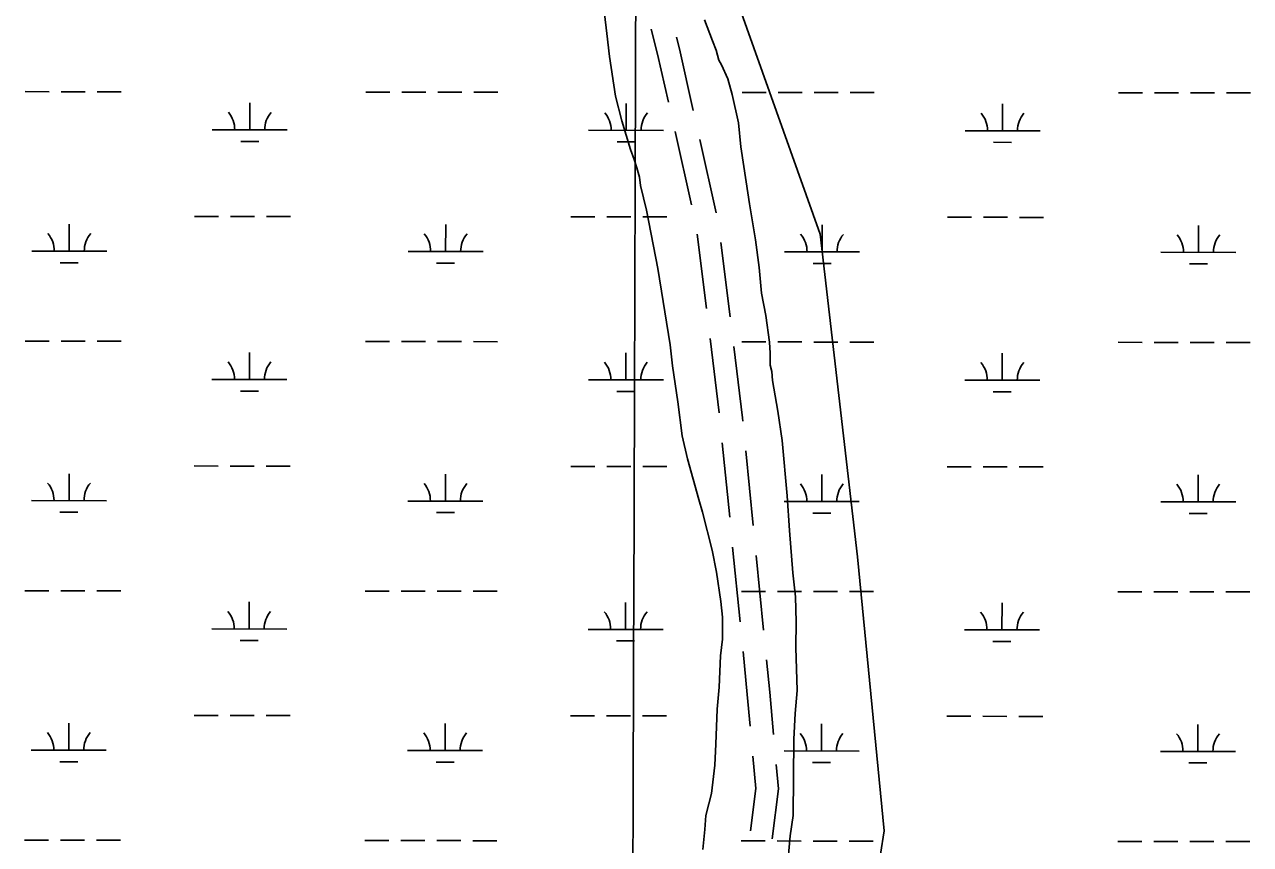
# Model space of a CAD drawing. Extents: x 3148686 to 3186545, y 916144 to 941516.
# Drawn here: x 3165214 to 3166849, y 937583 to 938676 of the extents above; entities that cross this region are included whole.
import ezdxf

# ---------------------------------------------------------------- set-up
doc = ezdxf.new("R2010")
doc.units = 0
for name, color, linetype in [('V-GRID-MAJR', 7, 'Continuous'), ('V-ROAD-CNTR', 7, 'Continuous'), ('V-SITE-VEGE', 7, 'Continuous'), ('V-TOPO-SHOR', 7, 'Continuous'), ('V-WETL-SWMP', 7, 'Continuous')]:
    doc.layers.add(name, color=color, linetype=linetype)

msp = doc.modelspace()

# ---------------------------------------------------------------- linework, layer by layer
at = {"layer": 'V-GRID-MAJR'}
msp.add_spline([(3165974.455, 921512.905), (3165993.845, 927572.545), (3166013.245, 933635.5530000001), (3166032.646, 939698.611), (3166032.657, 939701.931)], degree=3, dxfattribs=at)
at = {"layer": 'V-ROAD-CNTR'}
for p, q in [((3166103.6966681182, 938435.6877224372), (3166081.761994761, 938533.2516210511)), ((3166136.859554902, 938424.9502070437), (3166114.9248788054, 938522.5141178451)), ((3166123.609096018, 938297.2288279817), (3166111.4713927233, 938396.4891528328)), ((3166155.1792799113, 938286.2155154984), (3166143.0415760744, 938385.4758447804)), ((3166140.6018806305, 938158.2643731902), (3166128.4641773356, 938257.5246980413)), ((3166154.6699415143, 938018.9761287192), (3166144.784683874, 938118.4858168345)), ((3166185.9152360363, 938007.9268404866), (3166176.029978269, 938107.4365298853)), ((3166168.50930221, 937879.6625653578), (3166158.62404457, 937979.1722534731)), ((3166199.7545969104, 937868.6132753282), (3166189.869339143, 937968.122964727))]:
    msp.add_line(p, q, dxfattribs=at)
for points in [[(3166072.9881254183, 938572.2771804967), (3166058.551255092, 938636.4913736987), (3166050.1249425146, 938669.6188268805)], [(3166106.151008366, 938561.5396821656), (3166087.728744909, 938643.4806262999), (3166083.7813642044, 938658.9994749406)], [(3166172.0758751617, 938147.2404056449), (3166171.6537278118, 938151.4899409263), (3166160.0343614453, 938246.5113837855)], [(3166182.014944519, 937740.3172943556), (3166178.126650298, 937782.849781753), (3166172.463405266, 937839.8586901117)], [(3166213.151115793, 937729.2576112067), (3166207.991349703, 937785.6982182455), (3166203.7087000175, 937828.8093995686)], [(3166182.299241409, 937601.1354501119), (3166189.5827474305, 937657.5361405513), (3166185.6565054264, 937700.4837234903)], [(3166211.1257009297, 937590.1189310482), (3166219.759252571, 937656.9738594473), (3166216.7926782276, 937689.424023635)]]:
    msp.add_lwpolyline(points, dxfattribs=at)
at = {"layer": 'V-SITE-VEGE'}
for p, q in [((3165991.011, 938664.0579999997), (3165985.326, 938709.4519999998)), ((3166121.076, 938682.3960000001), (3166131.8300000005, 938654.1070000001)), ((3165994.3880000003, 938633.3910000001), (3165991.011, 938664.0579999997)), ((3166131.8300000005, 938654.1070000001), (3166136.6100000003, 938641.8089999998)), ((3166136.6100000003, 938641.8089999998), (3166140.1550000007, 938628.2939999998)), ((3166002.451, 938580.625), (3165994.3880000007, 938633.3910000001)), ((3166140.1550000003, 938628.2939999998), (3166143.77, 938622.1339999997)), ((3166143.77, 938622.1339999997), (3166152.168, 938603.671)), ((3166152.168, 938603.671), (3166158.089, 938582.7810000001)), ((3166010.7050000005, 938547.4589999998), (3166002.451, 938580.625)), ((3166158.0890000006, 938582.7810000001), (3166166.2980000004, 938544.7169999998)), ((3166022.5870000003, 938509.358), (3166010.7050000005, 938547.4589999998)), ((3166166.298, 938544.7169999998), (3166169.662, 938512.8259999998)), ((3166027.355, 938495.831), (3166022.5870000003, 938509.358)), ((3166169.6620000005, 938512.8259999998), (3166176.558, 938466.1949999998)), ((3166030.9250000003, 938484.7679999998), (3166027.355, 938495.831)), ((3166034.48, 938472.4799999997), (3166030.9250000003, 938484.7679999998)), ((3166035.598, 938461.441), (3166034.48, 938472.4799999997)), ((3166043.8520000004, 938428.2779999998), (3166035.598, 938461.441)), ((3166176.558, 938466.1949999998), (3166181.1700000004, 938436.7399999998)), ((3166059.0250000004, 938350.9330000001), (3166043.8520000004, 938428.2779999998)), ((3166181.1700000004, 938436.7399999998), (3166189.284, 938388.875)), ((3166189.284, 938388.875), (3166193.827, 938352.0700000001)), ((3166075.1880000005, 938249.0719999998), (3166059.0250000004, 938350.9330000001)), ((3166193.827, 938352.0700000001), (3166197.167, 938317.7270000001)), ((3166197.167, 938317.7270000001), (3166203.008, 938288.263)), ((3166203.008, 938288.263), (3166207.561, 938252.6830000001)), ((3166078.588, 938220.8569999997), (3166075.1880000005, 938249.0719999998)), ((3166207.561, 938252.6830000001), (3166208.644, 938237.97)), ((3166208.644, 938237.97), (3166208.486, 938222.04)), ((3166085.475, 938172.9990000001), (3166078.588, 938220.8569999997)), ((3166208.486, 938222.04), (3166210.8560000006, 938213.4389999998)), ((3166210.856, 938213.4389999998), (3166211.96, 938201.175)), ((3166211.96, 938201.175), (3166218.917, 938160.6699999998)), ((3166091.1580000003, 938127.6070000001), (3166085.475, 938172.9990000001)), ((3166218.9170000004, 938160.6699999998), (3166224.6610000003, 938121.404)), ((3166098.21, 938096.9059999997), (3166091.1580000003, 938127.6070000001)), ((3166224.6610000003, 938121.404), (3166231.2970000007, 938047.8169999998)), ((3166113.615, 938042.838), (3166098.2100000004, 938096.9059999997)), ((3166118.348, 938025.6369999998), (3166113.615, 938042.838)), ((3166231.2970000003, 938047.8169999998), (3166234.5160000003, 938001.2209999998)), ((3166131.3340000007, 937975.2729999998), (3166118.348, 938025.6369999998)), ((3166234.5160000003, 938001.2209999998), (3166238.8680000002, 937944.8149999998)), ((3166137.1750000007, 937945.8059999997), (3166131.3340000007, 937975.2729999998)), ((3166142.9200000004, 937906.54), (3166137.1750000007, 937945.8059999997)), ((3166238.8680000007, 937944.8149999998), (3166242.233, 937912.926)), ((3166145.166, 937885.687), (3166142.9200000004, 937906.54)), ((3166242.233, 937912.926), (3166243.136, 937879.8319999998)), ((3166144.882, 937856.282), (3166145.166, 937885.687)), ((3166243.136, 937879.8319999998), (3166242.803, 937845.524)), ((3166142.213, 937834.252), (3166144.882, 937856.282)), ((3166242.803, 937845.524), (3166244.691, 937787.9180000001)), ((3166140.583, 937792.6059999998), (3166142.213, 937834.252)), ((3166137.845, 937763.2229999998), (3166140.583, 937792.6059999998)), ((3166244.691, 937787.9180000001), (3166241.9400000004, 937757.3079999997)), ((3166136.165, 937716.6780000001), (3166137.845, 937763.2229999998)), ((3166241.9400000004, 937757.3079999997), (3166240.3820000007, 937723.012)), ((3166240.3820000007, 937723.012), (3166239.3910000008, 937621.319)), ((3166134.666, 937688.51), (3166136.165, 937716.6780000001)), ((3166130.619, 937650.564), (3166134.666, 937688.51)), ((3166126.812, 937637.121), (3166130.619, 937650.564)), ((3166122.9800000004, 937621.229), (3166126.812, 937637.121)), ((3166121.577, 937602.8619999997), (3166122.9800000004, 937621.229)), ((3166239.3910000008, 937621.319), (3166235.45, 937594.3999999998)), ((3166118.864, 937575.9309999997), (3166121.577, 937602.8619999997)), ((3166235.45, 937594.3999999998), (3166231.3340000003, 937549.1020000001))]:
    msp.add_line(p, q, dxfattribs=at)
at = {"layer": 'V-TOPO-SHOR'}
for points in [[(3165631.104857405, 939149.5953402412), (3165896.262825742, 939127.8148288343), (3165967.9181621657, 939113.4052331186), (3166018.0421639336, 939070.3501146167), (3166060.968918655, 938998.6343717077), (3166275.345964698, 938396.376167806), (3166325.0622226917, 937966.3006838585), (3166360.5123503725, 937600.7436957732)], [(3166360.5123503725, 937600.7436957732), (3166346.0801022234, 937507.5872279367), (3166302.979678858, 937414.4609633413), (3166259.894357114, 937335.6687863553), (3166216.778832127, 937228.2084341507), (3166166.4509584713, 937077.7533699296), (3166137.6166654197, 936920.1086094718), (3166123.1089091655, 936755.2817035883), (3166122.867283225, 936525.9363018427), (3166129.9059632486, 936404.0890063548), (3166108.238714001, 936246.4366950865), (3166093.829118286, 936174.7813586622), (3166086.6016679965, 936117.4525590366), (3166043.5012446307, 936024.326294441), (3166014.7500104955, 935945.5190158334), (3165978.8241817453, 935859.5522442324), (3165942.8757005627, 935752.0843412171), (3165921.2990610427, 935680.4365556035), (3165885.358130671, 935580.1356963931)]]:
    msp.add_lwpolyline(points, dxfattribs=at)
at = {"layer": 'V-WETL-SWMP'}
for p, q in [((3165215.4062998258, 938586.4885487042), (3165247.4062777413, 938586.4548302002)), ((3165263.4062666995, 938586.4379709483), (3165295.4062446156, 938586.404252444)), ((3165311.4062335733, 938586.387393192), (3165343.4062114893, 938586.3536746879)), ((3165669.313986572, 938586.010264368), (3165701.313964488, 938585.9765458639)), ((3165717.3139534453, 938585.9596866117), (3165749.313931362, 938585.9259681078)), ((3165765.3139203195, 938585.9091088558), (3165797.313898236, 938585.8753903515)), ((3165813.313887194, 938585.8585310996), (3165845.3138651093, 938585.8248125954)), ((3166171.221640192, 938585.4814022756), (3166203.221618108, 938585.4476837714)), ((3166219.221607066, 938585.4308245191), (3166251.221584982, 938585.3971060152)), ((3166267.22157394, 938585.3802467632), (3166299.221551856, 938585.3465282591)), ((3166315.221540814, 938585.3296690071), (3166347.22151873, 938585.2959505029)), ((3166673.1292938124, 938584.9525401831), (3166705.1292717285, 938584.9188216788)), ((3166721.1292606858, 938584.9019624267), (3166753.1292386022, 938584.8682439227)), ((3166769.12922756, 938584.8513846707), (3166801.1292054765, 938584.8176661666)), ((3166817.1291944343, 938584.8008069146), (3166849.12917235, 938584.7670884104)), ((3165514.6686392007, 938535.4311927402), (3165514.7065633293, 938571.4311684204)), ((3166016.576292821, 938534.9023306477), (3166016.6142169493, 938570.9023063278)), ((3166518.483946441, 938534.3734685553), (3166518.52187057, 938570.3734442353)), ((3165464.668673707, 938535.4838779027), (3165564.6686046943, 938535.3785075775)), ((3165966.576327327, 938534.9550158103), (3166066.5762583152, 938534.8496454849)), ((3166468.4839809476, 938534.4261537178), (3166568.483911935, 938534.3207833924)), ((3165502.652391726, 938520.0128476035), (3165526.6523751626, 938519.9875587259)), ((3166004.560045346, 938519.4839855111), (3166028.560028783, 938519.4586966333)), ((3166506.4676989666, 938518.9551234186), (3166530.467682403, 938518.9298345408)), ((3165274.0262919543, 938373.8226882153), (3165274.0642160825, 938409.8226638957)), ((3165441.13908825, 938420.0766209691), (3165473.1390661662, 938420.0429024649)), ((3165489.1390551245, 938420.0260432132), (3165521.13903304, 938419.9923247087)), ((3165537.1390219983, 938419.975465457), (3165569.1389999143, 938419.9417469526)), ((3165943.0467418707, 938419.5477588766), (3165975.0467197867, 938419.5140403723)), ((3165991.0467087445, 938419.4971811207), (3166023.046686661, 938419.4634626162)), ((3166039.0466756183, 938419.4466033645), (3166071.0466535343, 938419.4128848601)), ((3166444.9543954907, 938419.018896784), (3166476.954373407, 938418.9851782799)), ((3166492.954362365, 938418.9683190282), (3166524.9543402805, 938418.9346005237)), ((3166540.9543292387, 938418.917741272), (3166572.9543071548, 938418.8840227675)), ((3165775.933945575, 938373.2938261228), (3165775.971869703, 938409.2938018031)), ((3166277.841599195, 938372.7649640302), (3166277.879523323, 938408.7649397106)), ((3166779.7492528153, 938372.2361019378), (3166779.7871769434, 938408.2360776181)), ((3165224.0263264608, 938373.8753733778), (3165324.0262574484, 938373.7700030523)), ((3165725.933980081, 938373.3465112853), (3165825.933911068, 938373.2411409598)), ((3166227.841633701, 938372.8176491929), (3166327.841564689, 938372.7122788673)), ((3166729.7492873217, 938372.2887871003), (3166829.7492183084, 938372.1834167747)), ((3165262.0100444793, 938358.4043430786), (3165286.010027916, 938358.379054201)), ((3165763.9176980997, 938357.8754809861), (3165787.9176815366, 938357.8501921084)), ((3166265.8253517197, 938357.3466188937), (3166289.8253351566, 938357.3213300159)), ((3166767.73300534, 938356.8177568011), (3166791.732988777, 938356.7924679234)), ((3165215.0558440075, 938253.8137734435), (3165247.055821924, 938253.7800549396)), ((3165263.055810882, 938253.7631956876), (3165295.0557887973, 938253.7294771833)), ((3165311.055777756, 938253.7126179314), (3165343.0557556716, 938253.6788994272)), ((3165668.963530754, 938253.3354891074), (3165700.9635086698, 938253.3017706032)), ((3165716.963497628, 938253.2849113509), (3165748.963475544, 938253.251192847)), ((3165764.963464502, 938253.234333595), (3165796.9634424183, 938253.2006150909)), ((3165812.963431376, 938253.1837558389), (3165844.9634092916, 938253.1500373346)), ((3166170.871184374, 938252.8066270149), (3166202.87116229, 938252.7729085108)), ((3166218.871151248, 938252.7560492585), (3166250.8711291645, 938252.7223307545)), ((3166266.8711181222, 938252.7054715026), (3166298.871096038, 938252.6717529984)), ((3166314.8710849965, 938252.6548937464), (3166346.871062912, 938252.6211752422)), ((3166672.7788379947, 938252.2777649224), (3166704.77881591, 938252.2440464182)), ((3166720.7788048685, 938252.227187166), (3166752.7787827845, 938252.1934686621)), ((3166768.7787717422, 938252.1766094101), (3166800.7787496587, 938252.1428909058)), ((3166816.7787386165, 938252.126031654), (3166848.7787165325, 938252.0923131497)), ((3165514.318183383, 938202.7564174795), (3165514.3561075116, 938238.7563931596)), ((3166016.2258370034, 938202.2275553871), (3166016.2637611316, 938238.2275310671)), ((3166518.1334906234, 938201.6986932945), (3166518.171414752, 938237.6986689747)), ((3165464.318217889, 938202.8091026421), (3165564.3181488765, 938202.7037323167)), ((3165966.2258715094, 938202.2802405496), (3166066.225802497, 938202.1748702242)), ((3166468.1335251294, 938201.7513784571), (3166568.133456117, 938201.6460081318)), ((3165502.3019359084, 938187.3380723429), (3165526.301919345, 938187.3127834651)), ((3166004.209589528, 938186.8092102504), (3166028.2095729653, 938186.7839213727)), ((3166506.117243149, 938186.2803481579), (3166530.1172265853, 938186.2550592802)), ((3165440.7886324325, 938087.4018457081), (3165472.788610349, 938087.368127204)), ((3165488.7885993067, 938087.3512679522), (3165520.7885772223, 938087.3175494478)), ((3165536.7885661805, 938087.3006901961), (3165568.7885440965, 938087.2669716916)), ((3165942.696286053, 938086.8729836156), (3165974.696263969, 938086.8392651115)), ((3165990.6962529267, 938086.8224058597), (3166022.6962308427, 938086.7886873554)), ((3166038.6962198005, 938086.7718281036), (3166070.696197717, 938086.7381095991)), ((3166444.603939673, 938086.3441215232), (3166476.6039175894, 938086.310403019)), ((3166492.603906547, 938086.2935437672), (3166524.6038844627, 938086.2598252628)), ((3166540.603873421, 938086.242966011), (3166572.603851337, 938086.2092475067)), ((3165273.6758361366, 938041.1479129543), (3165273.713760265, 938077.1478886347)), ((3165775.5834897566, 938040.6190508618), (3165775.621413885, 938076.6190265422)), ((3166277.491143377, 938040.0901887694), (3166277.5290675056, 938076.0901644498)), ((3166779.398796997, 938039.5613266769), (3166779.4367211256, 938075.5613023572)), ((3165223.675870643, 938041.2005981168), (3165323.67580163, 938041.0952277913)), ((3165725.5835242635, 938040.6717360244), (3165825.58345525, 938040.5663656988)), ((3166227.4911778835, 938040.1428739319), (3166327.4911088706, 938040.0375036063)), ((3166729.398831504, 938039.6140118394), (3166829.3987624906, 938039.5086415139)), ((3165261.6595886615, 938025.7295678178), (3165285.6595720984, 938025.70427894)), ((3165763.567242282, 938025.2007057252), (3165787.5672257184, 938025.1754168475)), ((3166265.4748959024, 938024.6718436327), (3166289.474879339, 938024.646554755)), ((3166767.3825495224, 938024.1429815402), (3166791.382532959, 938024.1176926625)), ((3165214.7053881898, 937921.1389981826), (3165246.7053661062, 937921.1052796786)), ((3165262.705355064, 937921.0884204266), (3165294.7053329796, 937921.0547019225)), ((3165310.705321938, 937921.0378426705), (3165342.705299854, 937921.0041241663)), ((3165668.613074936, 937920.6607138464), (3165700.6130528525, 937920.6269953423)), ((3165716.61304181, 937920.6101360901), (3165748.613019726, 937920.5764175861)), ((3165764.613008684, 937920.5595583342), (3165796.6129866, 937920.5258398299)), ((3165812.6129755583, 937920.5089805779), (3165844.6129534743, 937920.4752620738)), ((3166170.520728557, 937920.1318517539), (3166202.5207064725, 937920.0981332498)), ((3166218.52069543, 937920.0812739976), (3166250.5206733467, 937920.0475554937)), ((3166266.5206623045, 937920.0306962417), (3166298.52064022, 937919.9969777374)), ((3166314.5206291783, 937919.9801184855), (3166346.5206070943, 937919.9463999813)), ((3166672.4283821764, 937919.6029896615), (3166704.428360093, 937919.5692711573)), ((3166720.4283490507, 937919.552411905), (3166752.4283269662, 937919.5186934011)), ((3166768.4283159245, 937919.5018341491), (3166800.4282938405, 937919.468115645)), ((3166816.4282827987, 937919.451256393), (3166848.4282607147, 937919.4175378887)), ((3165513.9677275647, 937870.0816422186), (3165514.0056516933, 937906.0816178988)), ((3166015.8753811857, 937869.5527801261), (3166015.913305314, 937905.5527558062)), ((3166517.783034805, 937869.0239180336), (3166517.820958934, 937905.0238937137)), ((3165463.967762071, 937870.1343273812), (3165563.9676930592, 937870.0289570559)), ((3165501.95148009, 937854.663297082), (3165525.9514635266, 937854.6380082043)), ((3165965.8754156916, 937869.6054652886), (3166065.8753466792, 937869.5000949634)), ((3166003.8591337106, 937854.1344349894), (3166027.8591171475, 937854.1091461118)), ((3166467.7830693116, 937869.0766031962), (3166567.7830002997, 937868.9712328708)), ((3166505.7667873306, 937853.605572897), (3166529.766770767, 937853.5802840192)), ((3165273.325380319, 937708.4731376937), (3165273.3633044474, 937744.473113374)), ((3165440.4381766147, 937754.7270704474), (3165472.438154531, 937754.6933519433)), ((3165488.438143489, 937754.6764926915), (3165520.4381214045, 937754.6427741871)), ((3165536.4381103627, 937754.6259149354), (3165568.4380882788, 937754.5921964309)), ((3165775.233033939, 937707.9442756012), (3165775.2709580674, 937743.9442512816)), ((3165942.345830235, 937754.198208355), (3165974.345808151, 937754.1644898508)), ((3165990.3457971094, 937754.1476305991), (3166022.345775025, 937754.1139120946)), ((3166038.3457639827, 937754.0970528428), (3166070.345741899, 937754.0633343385)), ((3166277.1406875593, 937707.4154135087), (3166277.178611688, 937743.415389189)), ((3166444.253483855, 937753.6693462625), (3166476.2534617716, 937753.6356277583)), ((3166492.2534507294, 937753.6187685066), (3166524.2534286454, 937753.5850500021)), ((3166540.253417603, 937753.5681907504), (3166572.253395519, 937753.534472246)), ((3166779.0483411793, 937706.8865514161), (3166779.086265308, 937742.8865270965)), ((3165223.3254148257, 937708.5258228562), (3165323.3253458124, 937708.4204525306)), ((3165725.2330684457, 937707.9969607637), (3165825.232999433, 937707.8915904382)), ((3166227.140722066, 937707.4680986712), (3166327.140653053, 937707.3627283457)), ((3166729.048375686, 937706.9392365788), (3166829.0483066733, 937706.8338662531)), ((3165261.309132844, 937693.054792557), (3165285.3091162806, 937693.0295036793)), ((3165763.216786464, 937692.5259304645), (3165787.2167699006, 937692.5006415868)), ((3166265.1244400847, 937691.997068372), (3166289.124423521, 937691.9717794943)), ((3166767.0320937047, 937691.4682062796), (3166791.0320771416, 937691.4429174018)), ((3165214.354932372, 937588.4642229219), (3165246.354910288, 937588.4305044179)), ((3165262.3548992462, 937588.413645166), (3165294.3548771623, 937588.3799266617)), ((3165310.3548661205, 937588.3630674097), (3165342.354844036, 937588.3293489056)), ((3165668.2626191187, 937587.9859385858), (3165700.2625970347, 937587.9522200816)), ((3165716.2625859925, 937587.9353608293), (3165748.2625639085, 937587.9016423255)), ((3165764.2625528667, 937587.8847830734), (3165796.2625307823, 937587.8510645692)), ((3165812.26251974, 937587.8342053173), (3165844.2624976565, 937587.8004868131)), ((3166170.1702727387, 937587.4570764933), (3166202.1702506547, 937587.423357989)), ((3166218.1702396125, 937587.4064987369), (3166250.1702175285, 937587.3727802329)), ((3166266.1702064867, 937587.3559209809), (3166298.1701844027, 937587.3222024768)), ((3166314.170173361, 937587.3053432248), (3166346.1701512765, 937587.2716247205)), ((3166672.077926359, 937586.9282144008), (3166704.077904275, 937586.8944958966)), ((3166720.077893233, 937586.8776366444), (3166752.077871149, 937586.8439181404)), ((3166768.077860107, 937586.8270588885), (3166800.0778380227, 937586.7933403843)), ((3166816.0778269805, 937586.7764811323), (3166848.077804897, 937586.7427626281))]:
    msp.add_line(p, q, dxfattribs=at)
for centre, radius, start, end in [((3165459.4262414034, 938535.9642052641), 35.24628790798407, 359.16780716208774, 40.71146549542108), ((3165569.9120373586, 938535.8477859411), 35.246287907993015, 139.1678041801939, 180.71146251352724), ((3165961.3338950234, 938535.4353431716), 35.24628790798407, 359.16780716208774, 40.71146549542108), ((3166071.819690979, 938535.3189238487), 35.246287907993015, 139.1678041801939, 180.71146251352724), ((3166463.241548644, 938534.9064810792), 35.24628790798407, 359.16780716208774, 40.71146549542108), ((3166573.727344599, 938534.7900617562), 35.246287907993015, 139.1678041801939, 180.71146251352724), ((3165218.7838941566, 938374.355700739), 35.24628790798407, 359.16780716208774, 40.71146549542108), ((3165329.269690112, 938374.2392814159), 35.246287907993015, 139.1678041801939, 180.71146251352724), ((3165720.6915477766, 938373.8268386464), 35.24628790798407, 359.16780716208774, 40.71146549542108), ((3165831.1773437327, 938373.7104193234), 35.246287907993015, 139.1678041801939, 180.71146251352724), ((3166222.599201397, 938373.2979765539), 35.24628790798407, 359.16780716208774, 40.71146549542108), ((3166333.0849973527, 938373.181557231), 35.246287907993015, 139.1678041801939, 180.71146251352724), ((3166724.506855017, 938372.7691144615), 35.24628790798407, 359.16780716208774, 40.71146549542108), ((3166834.9926509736, 938372.6526951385), 35.246287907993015, 139.1678041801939, 180.71146251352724), ((3165459.0757855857, 938203.2894300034), 35.24628790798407, 359.16780716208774, 40.71146549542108), ((3165569.5615815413, 938203.1730106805), 35.246287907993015, 139.1678041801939, 180.71146251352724), ((3165960.9834392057, 938202.760567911), 35.24628790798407, 359.16780716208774, 40.71146549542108), ((3166071.4692351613, 938202.644148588), 35.246287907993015, 139.1678041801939, 180.71146251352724), ((3166462.891092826, 938202.2317058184), 35.24628790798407, 359.16780716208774, 40.71146549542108), ((3166573.376888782, 938202.1152864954), 35.246287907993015, 139.1678041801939, 180.71146251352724), ((3165218.433438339, 938041.680925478), 35.24628790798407, 359.16780716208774, 40.71146549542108), ((3165328.9192342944, 938041.5645061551), 35.246287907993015, 139.1678041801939, 180.71146251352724), ((3165720.3410919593, 938041.1520633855), 35.24628790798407, 359.16780716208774, 40.71146549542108), ((3165830.826887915, 938041.0356440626), 35.246287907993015, 139.1678041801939, 180.71146251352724), ((3166222.2487455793, 938040.623201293), 35.24628790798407, 359.16780716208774, 40.71146549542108), ((3166332.734541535, 938040.50678197), 35.246287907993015, 139.1678041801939, 180.71146251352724), ((3166724.1563991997, 938040.0943392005), 35.24628790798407, 359.16780716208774, 40.71146549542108), ((3166834.6421951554, 938039.9779198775), 35.246287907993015, 139.1678041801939, 180.71146251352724), ((3165458.725329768, 937870.6146547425), 35.24628790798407, 359.16780716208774, 40.71146549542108), ((3165569.2111257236, 937870.4982354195), 35.246287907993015, 139.1678041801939, 180.71146251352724), ((3165960.632983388, 937870.08579265), 35.24628790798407, 359.16780716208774, 40.71146549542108), ((3166071.1187793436, 937869.969373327), 35.246287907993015, 139.1678041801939, 180.71146251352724), ((3166462.5406370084, 937869.5569305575), 35.24628790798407, 359.16780716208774, 40.71146549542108), ((3166573.026432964, 937869.4405112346), 35.246287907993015, 139.1678041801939, 180.71146251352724), ((3165218.082982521, 937709.0061502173), 35.24628790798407, 359.16780716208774, 40.71146549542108), ((3165328.5687784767, 937708.8897308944), 35.246287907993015, 139.1678041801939, 180.71146251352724), ((3165719.9906361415, 937708.4772881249), 35.24628790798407, 359.16780716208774, 40.71146549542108), ((3165830.476432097, 937708.3608688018), 35.246287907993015, 139.1678041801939, 180.71146251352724), ((3166221.8982897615, 937707.9484260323), 35.24628790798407, 359.16780716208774, 40.71146549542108), ((3166332.384085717, 937707.8320067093), 35.246287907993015, 139.1678041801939, 180.71146251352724), ((3166723.805943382, 937707.4195639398), 35.24628790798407, 359.16780716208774, 40.71146549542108), ((3166834.2917393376, 937707.3031446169), 35.246287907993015, 139.1678041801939, 180.71146251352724)]:
    msp.add_arc(centre, radius, start, end, dxfattribs=at)

doc.saveas('drawing.dxf')
